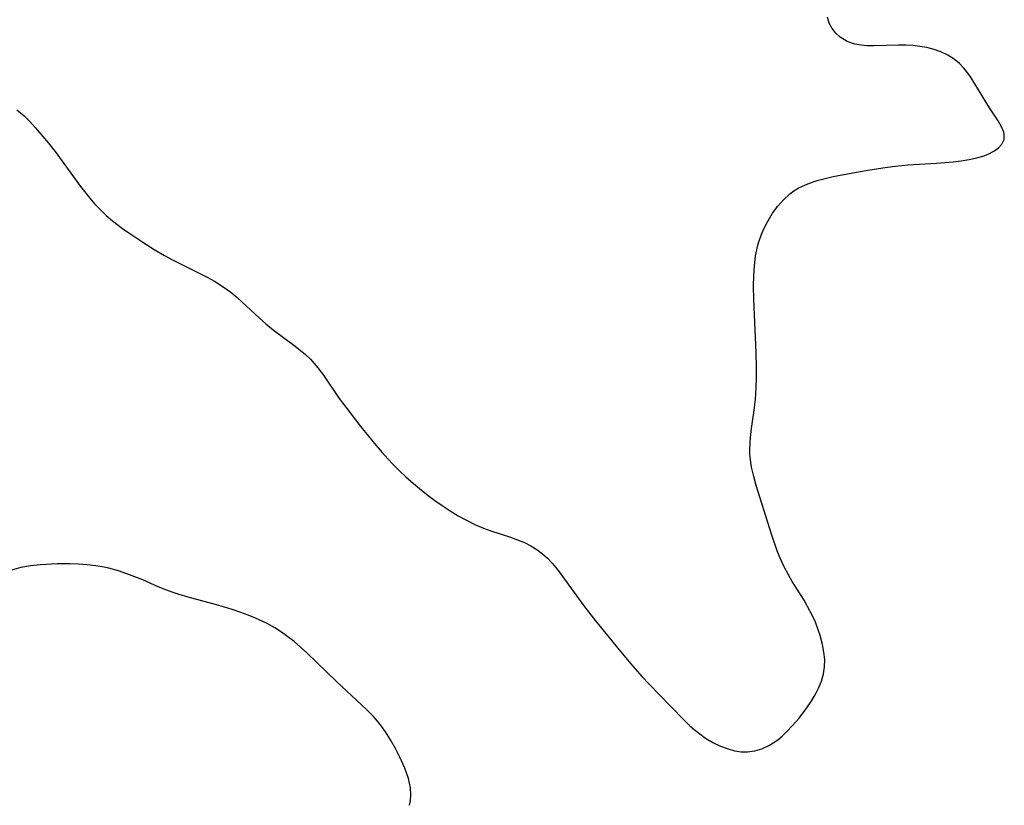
# Model space of a CAD drawing. Header units: metres. Extents: x 1073367 to 1082519, y 1569854 to 1574957.
# Tile 658 of 1056: x 1080391 to 1080577, y 1570277 to 1570425. Entities that reach past the tile are written whole.
import ezdxf

# ---------------------------------------------------------------- set-up
doc = ezdxf.new("R2010")
doc.units = ezdxf.units.M
doc.layers.add('CGG_CurvaNivelLidar_v1', color=253, linetype='Continuous', lineweight=30)

msp = doc.modelspace()

# ---------------------------------------------------------------- linework, layer by layer
at = {"layer": 'CGG_CurvaNivelLidar_v1'}
for p, q in [((1080543.9307, 1570424.5158, 76), (1080543.5761, 1570425.6553, 76)), ((1080544.4591, 1570423.5056, 76), (1080543.9307, 1570424.5158, 76)), ((1080545.1546, 1570422.6074, 76), (1080544.4591, 1570423.5056, 76)), ((1080546.0004, 1570421.8399, 76), (1080545.1546, 1570422.6074, 76)), ((1080547.2852, 1570421.0733, 76), (1080546.0004, 1570421.8399, 76)), ((1080548.7447, 1570420.5616, 76), (1080547.2852, 1570421.0733, 76)), ((1080549.8834, 1570420.351, 76), (1080548.7447, 1570420.5616, 76)), ((1080551.0746, 1570420.2489, 76), (1080549.8834, 1570420.351, 76)), ((1080552.3049, 1570420.227, 76), (1080551.0746, 1570420.2489, 76)), ((1080556.9747, 1570420.3921, 76), (1080552.3049, 1570420.227, 76)), ((1080558.3678, 1570420.3811, 76), (1080556.9747, 1570420.3921, 76)), ((1080559.6805, 1570420.2977, 76), (1080558.3678, 1570420.3811, 76)), ((1080560.9806, 1570420.1437, 76), (1080559.6805, 1570420.2977, 76)), ((1080562.3461, 1570419.9032, 76), (1080560.9806, 1570420.1437, 76)), ((1080563.6742, 1570419.5732, 76), (1080562.3461, 1570419.9032, 76)), ((1080564.9495, 1570419.1356, 76), (1080563.6742, 1570419.5732, 76)), ((1080566.2739, 1570418.5081, 76), (1080564.9495, 1570419.1356, 76)), ((1080567.4935, 1570417.7236, 76), (1080566.2739, 1570418.5081, 76)), ((1080568.4433, 1570416.9251, 76), (1080567.4935, 1570417.7236, 76)), ((1080569.3067, 1570416.0291, 76), (1080568.4433, 1570416.9251, 76)), ((1080570.0889, 1570415.055, 76), (1080569.3067, 1570416.0291, 76)), ((1080570.6592, 1570414.2348, 76), (1080570.0889, 1570415.055, 76)), ((1080574.1348, 1570408.5819, 76), (1080570.6592, 1570414.2348, 76)), ((1080390.87, 1570408.2028, 76), (1080392.2509, 1570407.0645, 76)), ((1080575.7393, 1570406.1406, 76), (1080574.1348, 1570408.5819, 76)), ((1080392.2509, 1570407.0645, 76), (1080393.3197, 1570406.0079, 76)), ((1080393.3197, 1570406.0079, 76), (1080394.3479, 1570404.8741, 76)), ((1080394.3479, 1570404.8741, 76), (1080396.8497, 1570401.8911, 76)), ((1080576.3873, 1570405.019, 76), (1080575.7393, 1570406.1406, 76)), ((1080576.8072, 1570403.9975, 76), (1080576.3873, 1570405.019, 76)), ((1080576.4632, 1570401.7402, 76), (1080576.8775, 1570402.5949, 76)), ((1080576.9137, 1570403.5219, 76), (1080576.8072, 1570403.9975, 76)), ((1080576.8775, 1570402.5949, 76), (1080576.9137, 1570403.5219, 76)), ((1080396.8497, 1570401.8911, 76), (1080398.2753, 1570400.0807, 76)), ((1080574.9167, 1570400.4073, 76), (1080575.7974, 1570401.0353, 76)), ((1080575.7974, 1570401.0353, 76), (1080576.4632, 1570401.7402, 76)), ((1080398.2753, 1570400.0807, 76), (1080399.2291, 1570398.8075, 76)), ((1080399.2291, 1570398.8075, 76), (1080402.895, 1570393.7464, 76)), ((1080568.756, 1570398.5767, 76), (1080570.285, 1570398.8138, 76)), ((1080570.285, 1570398.8138, 76), (1080571.7357, 1570399.1275, 76)), ((1080571.7357, 1570399.1275, 76), (1080573.0801, 1570399.5381, 76)), ((1080573.0801, 1570399.5381, 76), (1080573.8661, 1570399.8585, 76)), ((1080573.8661, 1570399.8585, 76), (1080574.9167, 1570400.4073, 76)), ((1080548.403, 1570396.3486, 76), (1080551.5643, 1570396.8978, 76)), ((1080551.5643, 1570396.8978, 76), (1080554.4393, 1570397.354, 76)), ((1080554.4393, 1570397.354, 76), (1080555.876, 1570397.5382, 76)), ((1080555.876, 1570397.5382, 76), (1080558.7657, 1570397.8188, 76)), ((1080558.7657, 1570397.8188, 76), (1080564.1354, 1570398.1662, 76)), ((1080564.1354, 1570398.1662, 76), (1080567.2489, 1570398.4068, 76)), ((1080567.2489, 1570398.4068, 76), (1080568.756, 1570398.5767, 76)), ((1080541.6462, 1570394.8633, 76), (1080543.1412, 1570395.27, 76)), ((1080543.1412, 1570395.27, 76), (1080544.6735, 1570395.6233, 76)), ((1080544.6735, 1570395.6233, 76), (1080548.403, 1570396.3486, 76)), ((1080402.895, 1570393.7464, 76), (1080404.6115, 1570391.5661, 76)), ((1080537.2875, 1570392.9201, 76), (1080538.0936, 1570393.414, 76)), ((1080538.0936, 1570393.414, 76), (1080538.9189, 1570393.8399, 76)), ((1080538.9189, 1570393.8399, 76), (1080540.2021, 1570394.3804, 76)), ((1080540.2021, 1570394.3804, 76), (1080541.6462, 1570394.8633, 76)), ((1080404.6115, 1570391.5661, 76), (1080405.5188, 1570390.5231, 76)), ((1080535.3261, 1570391.2747, 76), (1080536.5269, 1570392.3665, 76)), ((1080536.5269, 1570392.3665, 76), (1080537.2875, 1570392.9201, 76)), ((1080405.5188, 1570390.5231, 76), (1080406.5894, 1570389.3999, 76)), ((1080533.2709, 1570388.7087, 76), (1080534.2477, 1570390.0437, 76)), ((1080534.2477, 1570390.0437, 76), (1080535.3261, 1570391.2747, 76)), ((1080406.5894, 1570389.3999, 76), (1080407.7107, 1570388.3291, 76)), ((1080407.7107, 1570388.3291, 76), (1080408.8793, 1570387.3107, 76)), ((1080532.2043, 1570386.9725, 76), (1080532.7196, 1570387.8537, 76)), ((1080532.7196, 1570387.8537, 76), (1080533.2709, 1570388.7087, 76)), ((1080408.8793, 1570387.3107, 76), (1080410.7471, 1570385.8561, 76)), ((1080410.7471, 1570385.8561, 76), (1080411.9437, 1570385.0075, 76)), ((1080531.0748, 1570384.5987, 76), (1080531.6017, 1570385.8049, 76)), ((1080531.6017, 1570385.8049, 76), (1080532.2043, 1570386.9725, 76)), ((1080411.9437, 1570385.0075, 76), (1080414.3921, 1570383.3828, 76)), ((1080530.6369, 1570383.3544, 76), (1080531.0748, 1570384.5987, 76)), ((1080414.3921, 1570383.3828, 76), (1080416.76, 1570381.8935, 76)), ((1080530.0424, 1570380.6535, 76), (1080530.3895, 1570382.4556, 76)), ((1080530.3895, 1570382.4556, 76), (1080530.6369, 1570383.3544, 76)), ((1080416.76, 1570381.8935, 76), (1080418.6703, 1570380.7927, 76)), ((1080418.6703, 1570380.7927, 76), (1080420.1933, 1570379.9738, 76)), ((1080529.8354, 1570378.8054, 76), (1080530.0424, 1570380.6535, 76)), ((1080420.1933, 1570379.9738, 76), (1080426.7102, 1570376.6851, 76)), ((1080529.7277, 1570376.9257, 76), (1080529.8354, 1570378.8054, 76)), ((1080426.7102, 1570376.6851, 76), (1080428.0813, 1570375.9199, 76)), ((1080529.6877, 1570375.0251, 76), (1080529.7277, 1570376.9257, 76)), ((1080428.0813, 1570375.9199, 76), (1080429.9253, 1570374.7492, 76)), ((1080429.9253, 1570374.7492, 76), (1080431.1655, 1570373.8462, 76)), ((1080529.7106, 1570372.5023, 76), (1080529.6877, 1570375.0251, 76)), ((1080431.1655, 1570373.8462, 76), (1080432.3527, 1570372.8818, 76)), ((1080432.3527, 1570372.8818, 76), (1080433.3341, 1570372.0068, 76)), ((1080433.3341, 1570372.0068, 76), (1080436.5114, 1570369.0261, 76)), ((1080530.1921, 1570362.5195, 76), (1080529.7106, 1570372.5023, 76)), ((1080436.5114, 1570369.0261, 76), (1080437.806, 1570367.8868, 76)), ((1080437.806, 1570367.8868, 76), (1080439.1385, 1570366.7991, 76)), ((1080439.1385, 1570366.7991, 76), (1080443.0654, 1570363.9018, 76)), ((1080443.0654, 1570363.9018, 76), (1080444.2466, 1570362.9771, 76)), ((1080444.2466, 1570362.9771, 76), (1080445.2405, 1570362.1261, 76)), ((1080445.2405, 1570362.1261, 76), (1080446.1853, 1570361.2248, 76)), ((1080530.254, 1570359.6027, 76), (1080530.1921, 1570362.5195, 76)), ((1080446.1853, 1570361.2248, 76), (1080446.906, 1570360.4542, 76)), ((1080446.906, 1570360.4542, 76), (1080447.5871, 1570359.6471, 76)), ((1080447.5871, 1570359.6471, 76), (1080448.6276, 1570358.2547, 76)), ((1080448.6276, 1570358.2547, 76), (1080451.6299, 1570353.8345, 76)), ((1080530.2459, 1570357.7537, 76), (1080530.254, 1570359.6027, 76)), ((1080530.1909, 1570355.9151, 76), (1080530.2459, 1570357.7537, 76)), ((1080530.036, 1570353.6388, 76), (1080530.1909, 1570355.9151, 76)), ((1080451.6299, 1570353.8345, 76), (1080452.6461, 1570352.4533, 76)), ((1080452.6461, 1570352.4533, 76), (1080455.7019, 1570348.5377, 76)), ((1080529.8022, 1570351.6668, 76), (1080530.036, 1570353.6388, 76)), ((1080529.2936, 1570348.2028, 76), (1080529.8022, 1570351.6668, 76)), ((1080455.7019, 1570348.5377, 76), (1080458.564, 1570345.0014, 76)), ((1080529.0871, 1570346.4855, 76), (1080529.2936, 1570348.2028, 76)), ((1080458.564, 1570345.0014, 76), (1080459.6953, 1570343.6786, 76)), ((1080528.972, 1570344.3049, 76), (1080529.0028, 1570345.3942, 76)), ((1080529.0028, 1570345.3942, 76), (1080529.0871, 1570346.4855, 76)), ((1080459.6953, 1570343.6786, 76), (1080460.7603, 1570342.4978, 76)), ((1080528.9907, 1570343.5215, 76), (1080528.972, 1570344.3049, 76)), ((1080529.0428, 1570342.7709, 76), (1080528.9907, 1570343.5215, 76)), ((1080460.7603, 1570342.4978, 76), (1080461.8552, 1570341.3449, 76)), ((1080461.8552, 1570341.3449, 76), (1080462.9792, 1570340.2211, 76)), ((1080529.3104, 1570340.9084, 76), (1080529.0428, 1570342.7709, 76)), ((1080462.9792, 1570340.2211, 76), (1080464.1332, 1570339.1292, 76)), ((1080529.6978, 1570339.1852, 76), (1080529.3104, 1570340.9084, 76)), ((1080464.1332, 1570339.1292, 76), (1080465.5865, 1570337.8414, 76)), ((1080465.5865, 1570337.8414, 76), (1080467.0806, 1570336.6037, 76)), ((1080530.1757, 1570337.4655, 76), (1080529.6978, 1570339.1852, 76)), ((1080467.0806, 1570336.6037, 76), (1080468.6109, 1570335.4156, 76)), ((1080533.1247, 1570328.1108, 76), (1080530.1757, 1570337.4655, 76)), ((1080468.6109, 1570335.4156, 76), (1080469.6475, 1570334.653, 76)), ((1080469.6475, 1570334.653, 76), (1080471.0026, 1570333.6975, 76)), ((1080471.0026, 1570333.6975, 76), (1080472.4982, 1570332.7085, 76)), ((1080472.4982, 1570332.7085, 76), (1080474.0235, 1570331.7775, 76)), ((1080474.0235, 1570331.7775, 76), (1080475.5813, 1570330.9162, 76)), ((1080475.5813, 1570330.9162, 76), (1080477.1846, 1570330.1332, 76)), ((1080477.1846, 1570330.1332, 76), (1080478.8206, 1570329.4406, 76)), ((1080478.8206, 1570329.4406, 76), (1080480.1951, 1570328.9361, 76)), ((1080480.1951, 1570328.9361, 76), (1080483.8899, 1570327.7144, 76)), ((1080483.8899, 1570327.7144, 76), (1080485.2134, 1570327.2404, 76)), ((1080485.2134, 1570327.2404, 76), (1080486.4989, 1570326.7105, 76)), ((1080486.4989, 1570326.7105, 76), (1080487.7311, 1570326.0955, 76)), ((1080534.1296, 1570325.2012, 76), (1080533.1247, 1570328.1108, 76)), ((1080487.7311, 1570326.0955, 76), (1080488.8446, 1570325.405, 76)), ((1080488.8446, 1570325.405, 76), (1080489.8902, 1570324.6136, 76)), ((1080489.8902, 1570324.6136, 76), (1080490.8285, 1570323.7636, 76)), ((1080534.6958, 1570323.7758, 76), (1080534.1296, 1570325.2012, 76)), ((1080398.4407, 1570322.7257, 76.5), (1080395.3354, 1570322.5453, 76.5)), ((1080400.8744, 1570322.7349, 76.5), (1080398.4407, 1570322.7257, 76.5)), ((1080402.5028, 1570322.6692, 76.5), (1080400.8744, 1570322.7349, 76.5)), ((1080490.8285, 1570323.7636, 76), (1080491.7096, 1570322.839, 76)), ((1080491.7096, 1570322.839, 76), (1080492.657, 1570321.7124, 76)), ((1080535.4174, 1570322.1884, 76), (1080534.6958, 1570323.7758, 76)), ((1080391.6328, 1570322.0038, 76.5), (1080389.8779, 1570321.5016, 76.5)), ((1080393.4603, 1570322.334, 76.5), (1080391.6328, 1570322.0038, 76.5)), ((1080395.3354, 1570322.5453, 76.5), (1080393.4603, 1570322.334, 76.5)), ((1080404.1255, 1570322.5439, 76.5), (1080402.5028, 1570322.6692, 76.5)), ((1080405.7371, 1570322.3522, 76.5), (1080404.1255, 1570322.5439, 76.5)), ((1080407.332, 1570322.0826, 76.5), (1080405.7371, 1570322.3522, 76.5)), ((1080408.1934, 1570321.8965, 76.5), (1080407.332, 1570322.0826, 76.5)), ((1080410.0531, 1570321.3842, 76.5), (1080408.1934, 1570321.8965, 76.5)), ((1080411.5843, 1570320.8708, 76.5), (1080410.0531, 1570321.3842, 76.5)), ((1080413.0978, 1570320.2992, 76.5), (1080411.5843, 1570320.8708, 76.5)), ((1080492.657, 1570321.7124, 76), (1080493.5646, 1570320.5294, 76)), ((1080536.2258, 1570320.6468, 76), (1080535.4174, 1570322.1884, 76)), ((1080414.5936, 1570319.6816, 76.5), (1080413.0978, 1570320.2992, 76.5)), ((1080417.4667, 1570318.4217, 76.5), (1080414.5936, 1570319.6816, 76.5)), ((1080493.5646, 1570320.5294, 76), (1080497.7065, 1570314.8028, 76)), ((1080536.9534, 1570319.4157, 76), (1080536.2258, 1570320.6468, 76)), ((1080539.1846, 1570315.8565, 76), (1080536.9534, 1570319.4157, 76)), ((1080418.9169, 1570317.8258, 76.5), (1080417.4667, 1570318.4217, 76.5)), ((1080420.1615, 1570317.3698, 76.5), (1080418.9169, 1570317.8258, 76.5)), ((1080421.4238, 1570316.9553, 76.5), (1080420.1615, 1570317.3698, 76.5)), ((1080423.1423, 1570316.45, 76.5), (1080421.4238, 1570316.9553, 76.5)), ((1080428.5016, 1570315.013, 76.5), (1080423.1423, 1570316.45, 76.5)), ((1080539.8582, 1570314.7039, 76), (1080539.1846, 1570315.8565, 76)), ((1080429.8114, 1570314.6336, 76.5), (1080428.5016, 1570315.013, 76.5)), ((1080431.4354, 1570314.1211, 76.5), (1080429.8114, 1570314.6336, 76.5)), ((1080433.0437, 1570313.571, 76.5), (1080431.4354, 1570314.1211, 76.5)), ((1080434.4551, 1570313.0545, 76.5), (1080433.0437, 1570313.571, 76.5)), ((1080497.7065, 1570314.8028, 76), (1080499.8707, 1570311.9893, 76)), ((1080540.7893, 1570312.9339, 76), (1080539.8582, 1570314.7039, 76)), ((1080435.8464, 1570312.4993, 76.5), (1080434.4551, 1570313.0545, 76.5)), ((1080437.2093, 1570311.8884, 76.5), (1080435.8464, 1570312.4993, 76.5)), ((1080438.182, 1570311.3968, 76.5), (1080437.2093, 1570311.8884, 76.5)), ((1080499.8707, 1570311.9893, 76), (1080504.3504, 1570306.5138, 76)), ((1080541.3342, 1570311.7123, 76), (1080540.7893, 1570312.9339, 76)), ((1080541.808, 1570310.4728, 76), (1080541.3342, 1570311.7123, 76)), ((1080439.4736, 1570310.6635, 76.5), (1080438.182, 1570311.3968, 76.5)), ((1080440.7272, 1570309.8643, 76.5), (1080439.4736, 1570310.6635, 76.5)), ((1080441.9437, 1570309.0054, 76.5), (1080440.7272, 1570309.8643, 76.5)), ((1080542.211, 1570309.2226, 76), (1080541.808, 1570310.4728, 76)), ((1080443.1218, 1570308.0898, 76.5), (1080441.9437, 1570309.0054, 76.5)), ((1080444.3265, 1570307.0629, 76.5), (1080443.1218, 1570308.0898, 76.5)), ((1080542.6489, 1570307.5132, 76), (1080542.211, 1570309.2226, 76)), ((1080445.4983, 1570305.9904, 76.5), (1080444.3265, 1570307.0629, 76.5)), ((1080451.0733, 1570300.5747, 76.5), (1080445.4983, 1570305.9904, 76.5)), ((1080504.3504, 1570306.5138, 76), (1080506.892, 1570303.4958, 76)), ((1080542.9195, 1570306.1108, 76), (1080542.6489, 1570307.5132, 76)), ((1080543.0743, 1570304.7207, 76), (1080542.9195, 1570306.1108, 76)), ((1080543.0643, 1570303.3438, 76), (1080543.0743, 1570304.7207, 76)), ((1080506.892, 1570303.4958, 76), (1080508.703, 1570301.4712, 76)), ((1080542.8502, 1570301.9851, 76), (1080543.0643, 1570303.3438, 76)), ((1080456.8383, 1570295.2161, 76.5), (1080451.0733, 1570300.5747, 76.5)), ((1080508.703, 1570301.4712, 76), (1080510.0123, 1570300.0803, 76)), ((1080541.9077, 1570299.3263, 76), (1080542.4544, 1570300.6445, 76)), ((1080542.4544, 1570300.6445, 76), (1080542.8502, 1570301.9851, 76)), ((1080510.0123, 1570300.0803, 76), (1080514.0242, 1570295.927, 76)), ((1080541.2542, 1570298.0682, 76), (1080541.9077, 1570299.3263, 76)), ((1080539.6884, 1570295.6248, 76), (1080540.507, 1570296.8345, 76)), ((1080540.507, 1570296.8345, 76), (1080541.2542, 1570298.0682, 76)), ((1080458.0565, 1570293.9829, 76.5), (1080456.8383, 1570295.2161, 76.5)), ((1080514.0242, 1570295.927, 76), (1080516.7369, 1570293.1634, 76)), ((1080538.2353, 1570293.6971, 76), (1080539.6884, 1570295.6248, 76)), ((1080458.82, 1570293.1268, 76.5), (1080458.0565, 1570293.9829, 76.5)), ((1080459.5842, 1570292.1533, 76.5), (1080458.82, 1570293.1268, 76.5)), ((1080516.7369, 1570293.1634, 76), (1080517.6829, 1570292.2537, 76)), ((1080536.9653, 1570292.1973, 76), (1080538.2353, 1570293.6971, 76)), ((1080460.3387, 1570291.0807, 76.5), (1080459.5842, 1570292.1533, 76.5)), ((1080517.6829, 1570292.2537, 76), (1080518.4661, 1570291.5512, 76)), ((1080518.4661, 1570291.5512, 76), (1080519.2726, 1570290.8886, 76)), ((1080535.0598, 1570290.2961, 76), (1080536.0319, 1570291.2126, 76)), ((1080536.0319, 1570291.2126, 76), (1080536.9653, 1570292.1973, 76)), ((1080461.2957, 1570289.5629, 76.5), (1080460.3387, 1570291.0807, 76.5)), ((1080462.1999, 1570287.9644, 76.5), (1080461.2957, 1570289.5629, 76.5)), ((1080519.2726, 1570290.8886, 76), (1080520.6094, 1570289.9348, 76)), ((1080520.6094, 1570289.9348, 76), (1080522.0025, 1570289.1054, 76)), ((1080533.3921, 1570289.0104, 76), (1080534.2425, 1570289.6175, 76)), ((1080534.2425, 1570289.6175, 76), (1080535.0598, 1570290.2961, 76)), ((1080463.032, 1570286.3365, 76.5), (1080462.1999, 1570287.9644, 76.5)), ((1080522.0025, 1570289.1054, 76), (1080523.4368, 1570288.4076, 76)), ((1080523.4368, 1570288.4076, 76), (1080524.8588, 1570287.8704, 76)), ((1080524.8588, 1570287.8704, 76), (1080526.0884, 1570287.5373, 76)), ((1080526.0884, 1570287.5373, 76), (1080527.3198, 1570287.3427, 76)), ((1080528.5448, 1570287.3138, 76), (1080529.9157, 1570287.5081, 76)), ((1080529.9157, 1570287.5081, 76), (1080531.2561, 1570287.9179, 76)), ((1080531.2561, 1570287.9179, 76), (1080532.5526, 1570288.5135, 76)), ((1080532.5526, 1570288.5135, 76), (1080533.3921, 1570289.0104, 76)), ((1080463.957, 1570284.2714, 76.5), (1080463.032, 1570286.3365, 76.5)), ((1080527.3198, 1570287.3427, 76), (1080528.5448, 1570287.3138, 76)), ((1080464.6456, 1570282.3128, 76.5), (1080463.957, 1570284.2714, 76.5)), ((1080465.0348, 1570280.5376, 76.5), (1080464.6456, 1570282.3128, 76.5)), ((1080465.1253, 1570279.2112, 76.5), (1080465.0348, 1570280.5376, 76.5)), ((1080464.9393, 1570277.5197, 76.5), (1080465.0631, 1570278.1692, 76.5)), ((1080465.0631, 1570278.1692, 76.5), (1080465.1253, 1570279.2112, 76.5)), ((1080464.7997, 1570277.2671, 76.5), (1080464.9393, 1570277.5197, 76.5))]:
    msp.add_line(p, q, dxfattribs=at)

doc.saveas('drawing.dxf')
